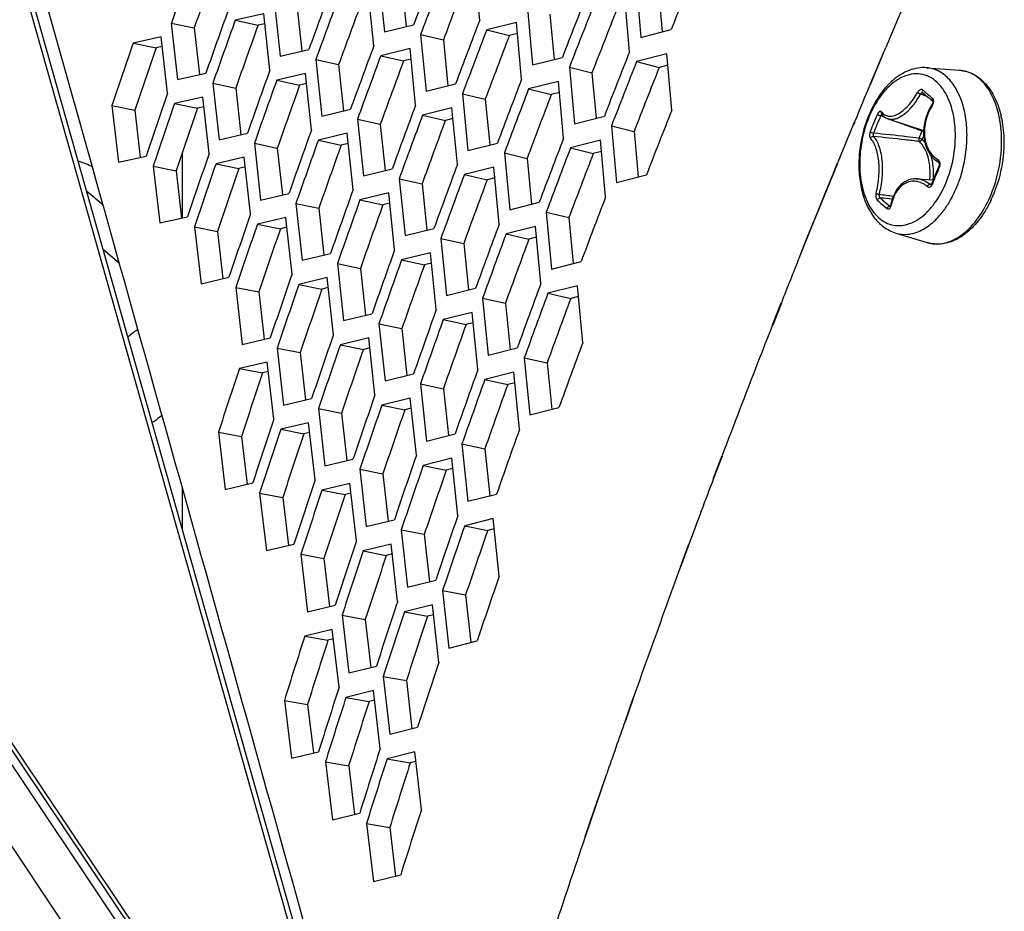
# Model space of a CAD drawing. Header units: millimetres. Extents: x 0 to 420, y 0 to 297.
# Tile 408 of 502: x 315.2 to 319.1, y 217.59 to 221.12. Entities that reach past the tile are written whole.
import ezdxf

# ---------------------------------------------------------------- set-up
doc = ezdxf.new("R2010")
doc.units = ezdxf.units.MM
doc.header["$LTSCALE"] = 23.1
doc.layers.get('0').update_dxf_attribs({"linetype": 'CONTINUOUS'})

msp = doc.modelspace()

# ---------------------------------------------------------------- linework, layer by layer
at = {"color": 7, "linetype": 'CONTINUOUS'}
for p, q in [((316.7187, 215.9412), (314.2016, 224.8302)), ((311.3573, 223.933), (316.7187, 215.9412)), ((311.3782, 223.8265), (316.7802, 215.7576)), ((316.7131, 221.2711), (316.7312, 221.0899)), ((317.7312, 221.2462), (317.7464, 221.0686)), ((316.2988, 221.1753), (316.3183, 220.9922)), ((317.3013, 221.1391), (317.3178, 220.9596)), ((315.8011, 221.1036), (315.8919, 221.0845)), ((316.0539, 221.1146), (316.1446, 221.0948)), ((316.1717, 221.1009), (316.1446, 221.0948)), ((315.8919, 221.0845), (315.9128, 220.8994)), ((316.7889, 221.0581), (316.879, 221.0366)), ((317.0506, 221.0761), (317.1404, 221.054)), ((317.1725, 221.0619), (317.1404, 221.054)), ((315.6497, 221.0245), (315.7408, 221.0059)), ((315.7655, 221.0112), (315.7408, 221.0059)), ((316.879, 221.0366), (316.8968, 220.8553)), ((318.5708, 220.8599), (318.6316, 221.0071)), ((318.6055, 220.9452), (318.6316, 221.0071)), ((316.631, 220.9744), (316.7212, 220.9534)), ((316.3736, 220.9593), (316.464, 220.939)), ((316.464, 220.939), (316.4833, 220.7558)), ((316.7509, 220.9605), (316.7212, 220.9534)), ((317.3783, 220.9291), (317.4679, 220.9064)), ((317.6447, 220.9511), (317.734, 220.9278)), ((317.7687, 220.9367), (317.734, 220.9278)), ((318.5697, 220.8601), (318.6055, 220.9452)), ((317.4679, 220.9064), (317.4842, 220.7268)), ((318.7938, 220.9266), (318.924, 220.9168)), ((315.9656, 220.8655), (316.0564, 220.8463)), ((316.2188, 220.8775), (316.3094, 220.8577)), ((316.3368, 220.8639), (316.3094, 220.8577)), ((316.0564, 220.8463), (316.0771, 220.6611)), ((316.9548, 220.8236), (317.0448, 220.8022)), ((317.2169, 220.8427), (317.3066, 220.8206)), ((317.3389, 220.8286), (317.3066, 220.8206)), ((317.3389, 220.8286), (317.3066, 220.8206)), ((318.7965, 220.8127), (318.7695, 220.8222)), ((318.7793, 220.8275), (318.7778, 220.8277)), ((318.779, 220.8278), (318.7845, 220.823)), ((318.7845, 220.823), (318.7911, 220.8173)), ((318.7911, 220.8173), (318.7978, 220.8116)), ((315.5649, 220.7766), (315.6561, 220.7586)), ((315.814, 220.7855), (315.905, 220.7669)), ((317.0448, 220.8022), (317.0625, 220.6207)), ((318.7978, 220.8116), (318.8046, 220.8059)), ((318.8046, 220.8059), (318.8116, 220.8001)), ((318.816, 220.7824), (318.809, 220.771)), ((318.8116, 220.8001), (318.8176, 220.7951)), ((318.8167, 220.7838), (318.816, 220.7824)), ((318.8173, 220.7853), (318.8167, 220.7838)), ((318.8178, 220.7868), (318.8173, 220.7853)), ((318.8176, 220.7951), (318.8177, 220.795)), ((318.8177, 220.795), (318.8179, 220.7946)), ((318.8182, 220.7882), (318.8178, 220.7868)), ((318.8179, 220.7946), (318.8181, 220.794)), ((318.8181, 220.794), (318.8183, 220.7932)), ((318.8184, 220.7896), (318.8182, 220.7882)), ((318.8183, 220.7932), (318.8184, 220.7922)), ((318.8184, 220.7922), (318.8185, 220.791)), ((318.8185, 220.791), (318.8184, 220.7896)), ((315.6561, 220.7586), (315.6783, 220.5715)), ((315.93, 220.7724), (315.905, 220.7669)), ((316.7966, 220.7391), (316.8868, 220.7181)), ((318.6323, 220.7281), (318.6117, 220.7357)), ((318.6149, 220.7434), (318.6193, 220.7381)), ((318.6193, 220.7381), (318.6251, 220.7328)), ((318.7966, 220.7453), (318.7918, 220.732)), ((318.8024, 220.7583), (318.7966, 220.7453)), ((318.809, 220.771), (318.8024, 220.7583)), ((316.5388, 220.723), (316.6292, 220.7027)), ((316.6292, 220.7027), (316.6483, 220.5193)), ((316.9167, 220.7253), (316.8868, 220.7181)), ((317.5449, 220.6964), (317.6345, 220.6738)), ((318.5045, 220.7036), (318.5091, 220.7146)), ((318.5061, 220.7033), (318.5106, 220.7143)), ((318.6251, 220.7328), (318.6316, 220.7284)), ((318.6316, 220.7284), (318.6386, 220.7252)), ((318.6386, 220.7252), (318.6402, 220.7247)), ((318.6402, 220.7247), (318.782, 220.6782)), ((318.7849, 220.7048), (318.7829, 220.6912)), ((318.7879, 220.7185), (318.7849, 220.7048)), ((318.7918, 220.732), (318.7879, 220.7185)), ((317.6345, 220.6738), (317.6506, 220.494)), ((318.764, 220.6477), (318.776, 220.6766)), ((318.7779, 220.6796), (318.776, 220.6766)), ((318.776, 220.6421), (318.7823, 220.6574)), ((318.7829, 220.6912), (318.7819, 220.6776)), ((318.7819, 220.6776), (318.7819, 220.6641)), ((318.7819, 220.6641), (318.7828, 220.651)), ((316.1301, 220.6273), (316.2209, 220.6081)), ((316.3837, 220.6403), (316.4743, 220.6205)), ((316.5018, 220.627), (316.4743, 220.6205)), ((318.7828, 220.651), (318.7847, 220.6381)), ((318.7847, 220.6381), (318.7876, 220.6257)), ((318.7876, 220.6257), (318.7915, 220.6137)), ((315.8449, 220.332), (315.8449, 220.5919)), ((316.2209, 220.6081), (316.2415, 220.4228)), ((317.1207, 220.5892), (317.2107, 220.5677)), ((317.3831, 220.6093), (317.4729, 220.5872)), ((317.5054, 220.5953), (317.4729, 220.5872)), ((318.7915, 220.6137), (318.7962, 220.6024)), ((318.7962, 220.6024), (318.8019, 220.5918)), ((318.8019, 220.5918), (318.8084, 220.5819)), ((318.8084, 220.5819), (318.8157, 220.5729)), ((315.9782, 220.5466), (316.0692, 220.5279)), ((317.2107, 220.5677), (317.2282, 220.386)), ((318.3357, 220.2907), (318.4424, 220.5492)), ((318.419, 220.4957), (318.441, 220.5494)), ((318.8157, 220.5729), (318.8238, 220.5647)), ((318.8238, 220.5647), (318.8326, 220.5576)), ((318.8326, 220.5576), (318.8406, 220.5522)), ((318.8406, 220.5522), (318.8407, 220.5522)), ((318.8407, 220.5522), (318.8412, 220.5518)), ((318.8412, 220.5518), (318.8417, 220.5512)), ((318.8417, 220.5512), (318.8422, 220.5504)), ((318.8422, 220.5504), (318.8428, 220.5494)), ((318.8428, 220.5494), (318.8432, 220.5481)), ((318.8433, 220.5401), (318.8429, 220.5385)), ((318.8432, 220.5481), (318.8435, 220.5467)), ((318.8436, 220.5418), (318.8433, 220.5401)), ((318.8435, 220.5467), (318.8437, 220.5451)), ((318.8438, 220.5435), (318.8436, 220.5418)), ((318.8437, 220.5451), (318.8438, 220.5435)), ((315.7288, 220.5366), (315.82, 220.5186)), ((315.82, 220.5186), (315.842, 220.3313)), ((316.0944, 220.5336), (316.0692, 220.5279)), ((316.9621, 220.5038), (317.0523, 220.4829)), ((318.8278, 220.5031), (318.8198, 220.4833)), ((318.8324, 220.514), (318.8278, 220.5031)), ((318.8377, 220.5266), (318.8324, 220.514)), ((318.8424, 220.5373), (318.8377, 220.5266)), ((318.8429, 220.5385), (318.8424, 220.5373)), ((316.7039, 220.4867), (316.7944, 220.4664)), ((316.7944, 220.4664), (316.8133, 220.2828)), ((317.0824, 220.4902), (317.0523, 220.4829)), ((318.3956, 220.4386), (318.419, 220.4957)), ((318.6913, 220.4623), (318.6842, 220.4549)), ((318.6989, 220.4689), (318.6913, 220.4623)), ((318.7068, 220.4744), (318.6989, 220.4689)), ((318.7151, 220.479), (318.7068, 220.4744)), ((318.7237, 220.4825), (318.7151, 220.479)), ((318.7326, 220.485), (318.7237, 220.4825)), ((318.7416, 220.4865), (318.7326, 220.485)), ((318.7507, 220.4869), (318.7416, 220.4865)), ((318.7539, 220.4868), (318.7507, 220.4869)), ((318.7539, 220.4868), (318.8198, 220.4833)), ((318.812, 220.4652), (318.806, 220.4652)), ((318.8102, 220.4639), (318.81, 220.4639)), ((318.8105, 220.464), (318.8102, 220.4639)), ((318.8109, 220.4642), (318.8105, 220.464)), ((318.8116, 220.4647), (318.8109, 220.4642)), ((318.8122, 220.4654), (318.8116, 220.4647)), ((318.8129, 220.4663), (318.8122, 220.4654)), ((318.8136, 220.4674), (318.8129, 220.4663)), ((318.8141, 220.4687), (318.8136, 220.4674)), ((318.8198, 220.4833), (318.8141, 220.4687)), ((315.5308, 220.3819), (315.4666, 220.4367)), ((318.353, 220.3335), (318.3956, 220.4386)), ((318.666, 220.4272), (318.6611, 220.4164)), ((318.6715, 220.4373), (318.666, 220.4272)), ((318.6776, 220.4465), (318.6715, 220.4373)), ((318.6842, 220.4549), (318.6776, 220.4465)), ((316.2946, 220.3892), (316.3855, 220.37)), ((316.5486, 220.4032), (316.6392, 220.3834)), ((316.6669, 220.39), (316.6392, 220.3834)), ((318.6571, 220.4057), (318.6098, 220.4111)), ((318.6533, 220.3929), (318.6506, 220.3811)), ((318.6569, 220.405), (318.6533, 220.3929)), ((318.6611, 220.4164), (318.6569, 220.405)), ((316.3855, 220.37), (316.4058, 220.1845)), ((317.2865, 220.3547), (317.3765, 220.3332)), ((318.6497, 220.3786), (318.6482, 220.3786)), ((318.6482, 220.3786), (318.6493, 220.3779)), ((318.6492, 220.3777), (318.6489, 220.3774)), ((318.6495, 220.3782), (318.6492, 220.3777)), ((318.6499, 220.379), (318.6495, 220.3782)), ((318.6503, 220.3799), (318.6499, 220.379)), ((318.6506, 220.3811), (318.6503, 220.3799)), ((316.1424, 220.3076), (316.2335, 220.2889)), ((317.3765, 220.3332), (317.3939, 220.1514)), ((318.3237, 220.2608), (318.353, 220.3335)), ((315.8926, 220.2966), (315.9839, 220.2786)), ((315.9839, 220.2786), (316.0057, 220.0912)), ((316.2588, 220.2947), (316.2335, 220.2889)), ((317.1277, 220.2685), (317.2179, 220.2476)), ((318.2907, 220.1764), (318.3357, 220.2907)), ((318.6712, 220.2719), (318.7962, 220.234)), ((316.8691, 220.2504), (316.9596, 220.2301)), ((316.9596, 220.2301), (316.9783, 220.0464)), ((317.2481, 220.2551), (317.2179, 220.2476)), ((318.2899, 220.1766), (318.3237, 220.2608)), ((315.5956, 220.1511), (315.5321, 220.2053)), ((316.4591, 220.151), (316.55, 220.1318)), ((316.7135, 220.1661), (316.8041, 220.1463)), ((316.832, 220.153), (316.8041, 220.1463)), ((316.55, 220.1318), (316.5701, 219.9462)), ((316.0565, 220.0566), (316.1478, 220.0386)), ((316.1478, 220.0386), (316.1694, 219.851)), ((316.3067, 220.0686), (316.3977, 220.0499)), ((316.4232, 220.0559), (316.3977, 220.0499)), ((317.2932, 220.0333), (317.3834, 220.0123)), ((317.0343, 220.0141), (317.1247, 219.9938)), ((317.1247, 219.9938), (317.1433, 219.8099)), ((317.4139, 220.02), (317.3834, 220.0123)), ((318.1836, 219.9087), (318.218, 219.9961)), ((318.1852, 219.9084), (318.2196, 219.9958)), ((316.8784, 219.929), (316.969, 219.9092)), ((316.997, 219.916), (316.969, 219.9092)), ((316.6237, 219.9128), (316.7145, 219.8937)), ((316.7145, 219.8937), (316.7345, 219.7079)), ((316.2204, 219.8166), (316.3116, 219.7986)), ((316.3116, 219.7986), (316.3331, 219.6109)), ((316.4709, 219.8296), (316.5619, 219.811)), ((316.5876, 219.8171), (316.5619, 219.811)), ((317.1995, 219.7778), (317.2899, 219.7575)), ((316.0708, 219.7353), (316.1622, 219.7178)), ((316.1855, 219.7231), (316.1622, 219.7178)), ((317.2899, 219.7575), (317.3083, 219.5734)), ((317.0432, 219.6918), (317.1339, 219.672)), ((316.7882, 219.6747), (316.879, 219.6555)), ((316.879, 219.6555), (316.8988, 219.4696)), ((317.1621, 219.6791), (317.1339, 219.672)), ((316.3843, 219.5766), (316.4755, 219.5586)), ((316.6351, 219.5906), (316.7262, 219.572)), ((316.752, 219.5782), (316.7262, 219.572)), ((316.4755, 219.5586), (316.4968, 219.3707)), ((316.2344, 219.4945), (316.3258, 219.477)), ((315.9877, 219.4836), (316.0794, 219.4667)), ((316.0794, 219.4667), (316.1021, 219.2769)), ((316.3493, 219.4825), (316.3258, 219.477)), ((316.9527, 219.4365), (317.0435, 219.4174)), ((317.0435, 219.4174), (317.0632, 219.2313)), ((317.9495, 219.3008), (317.9834, 219.3903)), ((317.951, 219.3005), (317.9846, 219.3901)), ((316.5482, 219.3366), (316.6394, 219.3186)), ((316.7994, 219.3517), (316.8904, 219.333)), ((316.9164, 219.3394), (316.8904, 219.333)), ((316.6394, 219.3186), (316.6605, 219.1306)), ((315.8449, 219.1005), (315.8449, 219.263)), ((316.398, 219.2536), (316.4894, 219.2361)), ((316.151, 219.2417), (316.2426, 219.2248)), ((316.2426, 219.2248), (316.2652, 219.0349)), ((316.5131, 219.2418), (316.4894, 219.2361)), ((316.712, 219.0966), (316.8033, 219.0786)), ((316.9636, 219.1127), (317.0546, 219.094)), ((317.0808, 219.1006), (317.0546, 219.094)), ((316.8033, 219.0786), (316.8242, 218.8904)), ((317.819, 218.9503), (317.8521, 219.0399)), ((317.8198, 218.9502), (317.8534, 219.0397)), ((316.3143, 218.9998), (316.4059, 218.983)), ((316.4059, 218.983), (316.4283, 218.7929)), ((316.5616, 219.0128), (316.653, 218.9953)), ((316.6769, 219.0011), (316.653, 218.9953)), ((316.8759, 218.8566), (316.9672, 218.8385)), ((316.9672, 218.8385), (316.9879, 218.6503)), ((316.4775, 218.758), (316.5692, 218.7411)), ((316.7252, 218.772), (316.8166, 218.7545)), ((316.8406, 218.7604), (316.8166, 218.7545)), ((316.5692, 218.7411), (316.5913, 218.5509)), ((316.33, 218.6754), (316.4218, 218.659)), ((316.4434, 218.6642), (316.4218, 218.659)), ((314.6613, 218.6027), (316.4825, 215.8726)), ((316.6408, 218.5161), (316.7324, 218.4993)), ((316.7324, 218.4993), (316.7544, 218.3089)), ((316.493, 218.4327), (316.5848, 218.4163)), ((316.2491, 218.4208), (316.3411, 218.4051)), ((316.3411, 218.4051), (316.3646, 218.2129)), ((316.6066, 218.4216), (316.5848, 218.4163)), ((317.5988, 218.3378), (317.6312, 218.4296)), ((317.6002, 218.3377), (317.6328, 218.4294)), ((316.4118, 218.1771), (316.5038, 218.1614)), ((316.5038, 218.1614), (316.5271, 217.969)), ((316.656, 218.19), (316.7478, 218.1736)), ((316.7697, 218.1791), (316.7478, 218.1736)), ((317.4428, 217.882), (317.5262, 218.1298)), ((317.5054, 218.0695), (317.5262, 218.1298)), ((317.4767, 217.9858), (317.5054, 218.0695)), ((317.4413, 217.8821), (317.4767, 217.9858)), ((316.5745, 217.9334), (316.6665, 217.9177)), ((316.6665, 217.9177), (316.6896, 217.7252))]:
    msp.add_line(p, q, dxfattribs=at)
at = {"color": 3, "linetype": 'CONTINUOUS'}
for p, q in [((316.7684, 215.8392), (314.2526, 224.7237)), ((311.407, 223.831), (316.7684, 215.8392)), ((317.0229, 221.115), (317.0021, 221.3382)), ((316.6231, 221.2926), (316.6452, 221.0693)), ((317.6421, 221.27), (317.661, 221.0467)), ((316.6034, 221.0136), (316.5811, 221.2369)), ((317.6169, 220.9897), (317.5977, 221.2131)), ((316.2084, 221.1956), (316.232, 220.9722)), ((316.1675, 221.1405), (316.0539, 221.1146)), ((316.1913, 220.917), (316.1675, 221.1405)), ((317.2117, 221.1617), (317.2322, 220.9381)), ((315.8011, 221.1036), (315.8262, 220.8801)), ((316.6452, 221.0693), (316.7613, 221.0972)), ((317.1685, 221.1053), (317.0506, 221.0761)), ((317.1892, 220.8816), (317.1685, 221.1053)), ((315.7613, 221.049), (315.6497, 221.0245)), ((315.7866, 220.8254), (315.7613, 221.049)), ((316.7889, 221.0581), (316.8109, 220.8344)), ((317.661, 221.0467), (317.7815, 221.0777)), ((316.232, 220.9722), (316.346, 220.9987)), ((316.7468, 221.0022), (316.631, 220.9744)), ((316.769, 220.7783), (316.7468, 221.0022)), ((317.7649, 220.982), (317.6447, 220.9511)), ((317.7838, 220.7581), (317.7649, 220.982)), ((316.3736, 220.9593), (316.397, 220.7354)), ((317.2322, 220.9381), (317.3506, 220.9678)), ((317.3783, 220.9291), (317.3986, 220.705)), ((315.8262, 220.8801), (315.9382, 220.9052)), ((316.3326, 220.9039), (316.2188, 220.8775)), ((316.3562, 220.6799), (316.3326, 220.9039)), ((315.9656, 220.8655), (315.9905, 220.6414)), ((316.8109, 220.8344), (316.9272, 220.8627)), ((317.335, 220.8723), (317.2169, 220.8427)), ((317.3554, 220.6482), (317.335, 220.8723)), ((316.9548, 220.8236), (316.9765, 220.5994)), ((315.5649, 220.7766), (315.5913, 220.5524)), ((315.9257, 220.8106), (315.814, 220.7855)), ((315.9508, 220.5864), (315.9257, 220.8106)), ((316.397, 220.7354), (316.5112, 220.7624)), ((316.9126, 220.7674), (316.7966, 220.7391)), ((316.9345, 220.543), (316.9126, 220.7674)), ((317.3986, 220.705), (317.5171, 220.7352)), ((316.5388, 220.723), (316.562, 220.4986)), ((317.5449, 220.6964), (317.5649, 220.4719)), ((315.9905, 220.6414), (316.1027, 220.667)), ((316.4976, 220.6673), (316.3837, 220.6403)), ((316.5211, 220.4427), (316.4976, 220.6673)), ((316.1301, 220.6273), (316.1548, 220.4027)), ((316.9765, 220.5994), (317.093, 220.6282)), ((317.5014, 220.6394), (317.3831, 220.6093)), ((317.5217, 220.4147), (317.5014, 220.6394)), ((317.1207, 220.5892), (317.1422, 220.3644)), ((315.5156, 220.4363), (315.4855, 220.5429)), ((315.5156, 220.4359), (315.4857, 220.5422)), ((315.5913, 220.5524), (315.7014, 220.5766)), ((316.0901, 220.5721), (315.9782, 220.5466)), ((316.1151, 220.3474), (316.0901, 220.5721)), ((315.7288, 220.5366), (315.755, 220.3119)), ((316.562, 220.4986), (316.6764, 220.5261)), ((317.0783, 220.5326), (316.9621, 220.5038)), ((317.1001, 220.3077), (317.0783, 220.5326)), ((317.5649, 220.4719), (317.6837, 220.5026)), ((316.7039, 220.4867), (316.727, 220.2618)), ((316.1548, 220.4027), (316.2672, 220.4289)), ((316.6627, 220.4307), (316.5486, 220.4032)), ((316.686, 220.2056), (316.6627, 220.4307)), ((316.2946, 220.3892), (316.3192, 220.1641)), ((317.1422, 220.3644), (317.2589, 220.3938)), ((317.2865, 220.3547), (317.3079, 220.1294)), ((315.755, 220.3119), (315.8653, 220.3366)), ((316.2545, 220.3336), (316.1424, 220.3076)), ((316.2588, 220.2947), (316.2545, 220.3336)), ((315.8926, 220.2966), (315.9187, 220.0714)), ((316.2793, 220.1084), (316.2588, 220.2947)), ((316.727, 220.2618), (316.8416, 220.2898)), ((317.2441, 220.2979), (317.1277, 220.2685)), ((317.2656, 220.0725), (317.2441, 220.2979)), ((316.8691, 220.2504), (316.892, 220.0249)), ((316.3192, 220.1641), (316.4317, 220.1907)), ((316.8278, 220.1941), (316.7135, 220.1661)), ((316.8509, 219.9685), (316.8278, 220.1941)), ((316.4591, 220.151), (316.4835, 219.9254)), ((317.3079, 220.1294), (317.4247, 220.1593)), ((315.9187, 220.0714), (316.0292, 220.0966)), ((316.4189, 220.0952), (316.3067, 220.0686)), ((316.4435, 219.8694), (316.4189, 220.0952)), ((316.0565, 220.0566), (316.0824, 219.8308)), ((316.892, 220.0249), (317.0068, 220.0535)), ((317.4098, 220.0631), (317.2932, 220.0333)), ((317.4312, 219.8372), (317.4098, 220.0631)), ((317.0343, 220.0141), (317.057, 219.7881)), ((316.9928, 219.9574), (316.8784, 219.929)), ((317.0158, 219.7314), (316.9928, 219.9574)), ((316.4835, 219.9254), (316.5962, 219.9525)), ((316.6237, 219.9128), (316.6478, 219.6867)), ((316.0824, 219.8308), (316.1931, 219.8566)), ((316.5833, 219.8567), (316.4709, 219.8296)), ((316.6078, 219.6305), (316.5833, 219.8567)), ((316.2204, 219.8166), (316.2461, 219.5903)), ((317.057, 219.7881), (317.1719, 219.8172)), ((316.1812, 219.761), (316.0708, 219.7353)), ((316.2071, 219.5346), (316.1812, 219.761)), ((317.1995, 219.7778), (317.222, 219.5513)), ((317.1579, 219.7208), (317.0432, 219.6918)), ((317.1806, 219.4942), (317.1579, 219.7208)), ((316.6478, 219.6867), (316.7608, 219.7144)), ((316.7882, 219.6747), (316.8122, 219.448)), ((316.2461, 219.5903), (316.357, 219.6166)), ((316.7477, 219.6182), (316.6351, 219.5906)), ((316.772, 219.3915), (316.7477, 219.6182)), ((316.3843, 219.5766), (316.4098, 219.3498)), ((317.222, 219.5513), (317.3371, 219.5809)), ((316.345, 219.5207), (316.2344, 219.4945)), ((316.3707, 219.2938), (316.345, 219.5207)), ((315.9877, 219.4836), (316.0148, 219.2567)), ((316.8122, 219.448), (316.9253, 219.4762)), ((316.9527, 219.4365), (316.9765, 219.2094)), ((316.4098, 219.3498), (316.5208, 219.3766)), ((316.9122, 219.3798), (316.7994, 219.3517)), ((316.9362, 219.1525), (316.9122, 219.3798)), ((316.5482, 219.3366), (316.5735, 219.1093)), ((316.0148, 219.2567), (316.1238, 219.282)), ((316.5088, 219.2804), (316.398, 219.2536)), ((316.5343, 219.0529), (316.5088, 219.2804)), ((316.151, 219.2417), (316.1779, 219.0143)), ((316.9765, 219.2094), (317.0898, 219.2381)), ((316.5735, 219.1093), (316.6847, 219.1366)), ((317.0766, 219.1413), (316.9636, 219.1127)), ((317.1005, 218.9135), (317.0766, 219.1413)), ((316.712, 219.0966), (316.7372, 218.8687)), ((316.1779, 219.0143), (316.287, 219.0401)), ((316.6725, 219.04), (316.5616, 219.0128)), ((316.6979, 218.8121), (316.6725, 219.04)), ((316.3143, 218.9998), (316.341, 218.7719)), ((316.7372, 218.8687), (316.8486, 218.8966)), ((316.8759, 218.8566), (316.9009, 218.6282)), ((316.341, 218.7719), (316.4503, 218.7983)), ((316.8363, 218.7997), (316.7252, 218.772)), ((316.8615, 218.5713), (316.8363, 218.7997)), ((316.4775, 218.758), (316.5041, 218.5295)), ((316.439, 218.7017), (316.33, 218.6754)), ((316.4658, 218.4731), (316.439, 218.7017)), ((316.9009, 218.6282), (317.0125, 218.6566)), ((316.5041, 218.5295), (316.6136, 218.5564)), ((316.6408, 218.5161), (316.6672, 218.2871)), ((316.6022, 218.4595), (316.493, 218.4327)), ((316.6288, 218.2304), (316.6022, 218.4595)), ((316.2491, 218.4208), (316.277, 218.1918)), ((316.6672, 218.2871), (316.7768, 218.3146)), ((316.277, 218.1918), (316.3847, 218.2177)), ((316.7654, 218.2173), (316.656, 218.19)), ((316.7918, 217.9878), (316.7654, 218.2173)), ((316.4118, 218.1771), (316.4395, 217.9476)), ((316.4395, 217.9476), (316.5473, 217.974)), ((316.5745, 217.9334), (316.6021, 217.7033)), ((316.6021, 217.7033), (316.71, 217.7303))]:
    msp.add_line(p, q, dxfattribs=at)
for centre, radius, start, end in [((-499.6649, -8.6905), 846.7693, 15.706838, 16.0018432), ((356.5112, 206.8053), 43.148, 160.29799, 160.64756), ((358.4259, 205.4313), 44.5125, 159.04782, 159.39382), ((360.3887, 203.9951), 45.9041, 157.81, 158.15264), ((358.4819, 205.3816), 44.5427, 159.04782, 159.39382), ((357.6087, 205.9959), 43.9055, 159.67132, 160.01907), ((357.6645, 205.9462), 43.9355, 159.67132, 160.01907), ((359.577, 204.5653), 45.3002, 158.42741, 158.77171), ((359.6331, 204.5155), 45.3307, 158.42741, 158.77171), ((356.7887, 206.5575), 43.297, 160.29799, 160.64756), ((356.8443, 206.5079), 43.3267, 160.29799, 160.64756), ((358.7616, 205.133), 44.6939, 159.04782, 159.39382), ((358.8176, 205.0833), 44.7242, 159.04782, 159.39382), ((356.0217, 207.0665), 42.7167, 160.92795, 161.27938), ((357.9431, 205.698), 44.0856, 159.67132, 160.01907), ((357.9989, 205.6484), 44.1156, 159.67132, 160.01907), ((359.9139, 204.2665), 45.4831, 158.42741, 158.77171), ((359.9701, 204.2167), 45.5135, 158.42741, 158.77171), ((357.1219, 206.2601), 43.4756, 160.29799, 160.64756), ((357.1774, 206.2106), 43.5054, 160.29799, 160.64756), ((359.0973, 204.8347), 44.8754, 159.04782, 159.39382), ((356.2982, 206.8191), 42.8645, 160.92795, 161.27938), ((359.1533, 204.785), 44.9056, 159.04782, 159.39382), ((356.3534, 206.7696), 42.894, 160.92795, 161.27938), ((358.2776, 205.4002), 44.2657, 159.67132, 160.01907), ((358.3333, 205.3505), 44.2957, 159.67132, 160.01907), ((360.2509, 203.9677), 45.6659, 158.42741, 158.77171), ((357.455, 205.9628), 43.6543, 160.29799, 160.64756), ((357.5105, 205.9132), 43.6841, 160.29799, 160.64756), ((359.4331, 204.5364), 45.0568, 159.04782, 159.39382), ((356.6299, 206.5222), 43.0417, 160.92795, 161.27938), ((359.489, 204.4866), 45.0871, 159.04782, 159.39382), ((356.6852, 206.4727), 43.0713, 160.92795, 161.27938), ((358.612, 205.1023), 44.4457, 159.67132, 160.01907), ((358.6677, 205.0527), 44.4758, 159.67132, 160.01907), ((-1819.6493, -379.1667), 2217.7585, 15.5625457, 15.6859524), ((357.7881, 205.6654), 43.833, 160.29799, 160.64756), ((357.8436, 205.6158), 43.8628, 160.29799, 160.64756), ((359.7688, 204.238), 45.2383, 159.04782, 159.39382), ((356.9617, 206.2253), 43.219, 160.92795, 161.27938), ((357.017, 206.1758), 43.2485, 160.92795, 161.27938), ((358.9464, 204.8045), 44.6258, 159.67132, 160.01907), ((359.0021, 204.7549), 44.6558, 159.67132, 160.01907), ((358.1212, 205.368), 44.0117, 160.29799, 160.64756), ((358.1767, 205.3185), 44.0415, 160.29799, 160.64756), ((357.2934, 205.9284), 43.3962, 160.92795, 161.27938), ((359.2808, 204.5067), 44.8059, 159.67132, 160.01907), ((357.3487, 205.8789), 43.4258, 160.92795, 161.27938), ((359.3366, 204.457), 44.8359, 159.67132, 160.01907), ((358.4543, 205.0707), 44.1904, 160.29799, 160.64756), ((358.5098, 205.0211), 44.2201, 160.29799, 160.64756), ((357.6252, 205.6315), 43.5735, 160.92795, 161.27938), ((359.6152, 204.2088), 44.986, 159.67132, 160.01907), ((357.6805, 205.582), 43.6031, 160.92795, 161.27938), ((356.8491, 206.1396), 42.985, 161.56129, 161.91463), ((358.7874, 204.7733), 44.369, 160.29799, 160.64756), ((358.8429, 204.7237), 44.3988, 160.29799, 160.64756), ((357.957, 205.3346), 43.7508, 160.92795, 161.27938), ((358.0123, 205.2851), 43.7803, 160.92795, 161.27938), ((357.1244, 205.8925), 43.1316, 161.56129, 161.91463), ((357.1795, 205.8431), 43.1609, 161.56129, 161.91463), ((359.1205, 204.4759), 44.5477, 160.29799, 160.64756), ((358.2887, 205.0377), 43.928, 160.92795, 161.27938), ((358.344, 204.9882), 43.9576, 160.92795, 161.27938), ((357.4548, 205.5961), 43.3074, 161.56129, 161.91463), ((357.5099, 205.5467), 43.3367, 161.56129, 161.91463), ((358.6205, 204.7408), 44.1053, 160.92795, 161.27938), ((358.6758, 204.6913), 44.1348, 160.92795, 161.27938), ((357.7852, 205.2996), 43.4832, 161.56129, 161.91463), ((357.8403, 205.2502), 43.5125, 161.56129, 161.91463), ((358.9523, 204.4439), 44.2826, 160.92795, 161.27938), ((358.1156, 205.0032), 43.659, 161.56129, 161.91463), ((358.1707, 204.9538), 43.6883, 161.56129, 161.91463), ((357.332, 205.5095), 43.064, 162.19809, 162.55341), ((358.446, 204.7067), 43.8349, 161.56129, 161.91463), ((357.6062, 205.2629), 43.2093, 162.19809, 162.55341), ((357.661, 205.2136), 43.2383, 162.19809, 162.55341), ((357.9352, 204.9669), 43.3836, 162.19809, 162.55341), ((357.99, 204.9176), 43.4127, 162.19809, 162.55341), ((358.2642, 204.6709), 43.558, 162.19809, 162.55341)]:
    msp.add_arc(centre, radius, start, end, dxfattribs=at)
at = {"color": 7, "linetype": 'CONTINUOUS'}
for centre, radius, start, end in [((356.4971, 206.823), 43.0369, 160.29799, 160.64756), ((358.4663, 205.3999), 44.4299, 159.04782, 159.39382), ((362.2203, 202.5846), 47.3219, 156.82574, 157.08892), ((357.6496, 205.9642), 43.8235, 159.67132, 160.01907), ((359.6167, 204.534), 45.217, 158.42741, 158.77171), ((356.8303, 206.5256), 43.2156, 160.29799, 160.64756), ((358.802, 205.1015), 44.6113, 159.04782, 159.39382), ((356.0085, 207.0839), 42.6065, 160.92795, 161.27938), ((357.9841, 205.6663), 44.0036, 159.67132, 160.01907), ((359.9537, 204.2352), 45.3998, 158.42741, 158.77171), ((357.1634, 206.2282), 43.3943, 160.29799, 160.64756), ((362.015, 202.671), 47.0992, 157.28254, 157.47436), ((359.1377, 204.8032), 44.7928, 159.04782, 159.39382), ((319.9074, 222.1334), 1.7177, 228.9145, 230.6065), ((356.3403, 206.787), 42.7837, 160.92795, 161.27938), ((319.8184, 220.1995), 1.3349, 156.0025, 157.6016), ((319.8211, 220.1973), 1.3239, 156.0017, 157.601), ((318.6978, 220.6459), 0.401, 11.9107, 13.017), ((358.3185, 205.3685), 44.1837, 159.67132, 160.01907), ((361.9091, 202.7149), 46.9845, 157.48882, 157.69218), ((319.8011, 220.2066), 1.3162, 157.6007, 159.2149), ((319.804, 220.2043), 1.3054, 157.6014, 159.2158), ((322.7476, 231.9861), 11.9866, 250.03817, 250.41711), ((318.6638, 220.6462), 0.4265, 9.9583, 10.7155), ((318.6499, 220.6438), 0.4406, 8.0102, 9.9521), ((318.6287, 220.6408), 0.462, 5.7585, 8.0077), ((318.6913, 220.6445), 0.4077, 11.659, 11.913), ((317.269, 207.9071), 12.828, 83.53305, 84.11832), ((323.2947, 233.521), 13.6161, 250.4131, 250.61785), ((357.4965, 205.9309), 43.573, 160.29799, 160.64756), ((317.3009, 207.8988), 12.8199, 83.69527, 84.26328), ((317.0421, 205.5331), 15.1996, 83.49095, 83.70484), ((317.0009, 205.5152), 15.2348, 83.35435, 83.54433), ((359.4734, 204.5049), 44.9742, 159.04782, 159.39382), ((315.2539, 220.0489), 0.5388, 64.0213, 70.5777), ((356.672, 206.4901), 42.961, 160.92795, 161.27938), ((320.2692, 219.9069), 1.5562, 157.6015, 158.9658), ((320.2957, 219.8959), 1.5849, 156.2527, 157.6005), ((358.6529, 205.0707), 44.3638, 159.67132, 160.01907), ((318.4495, 220.6463), 0.4561, 337.6047, 338.6685), ((318.4445, 220.648), 0.5074, 337.6131, 340.405), ((321.6025, 245.0645), 24.8208, 263.06562, 263.1962), ((318.5923, 220.6124), 0.4938, 333.1101, 337.6486), ((318.6013, 220.6137), 0.4949, 334.5434, 337.6154), ((357.8296, 205.6335), 43.7516, 160.29799, 160.64756), ((319.3103, 221.2041), 1.0725, 228.4151, 231.1249), ((319.3225, 221.2144), 1.0739, 228.4227, 231.1067), ((318.6254, 220.3853), 0.0278, 342.9871, 348.701), ((318.5762, 220.5744), 0.3562, 322.9632, 323.3705), ((318.5708, 220.5784), 0.3629, 323.3721, 324.3157), ((357.0038, 206.1932), 43.1383, 160.92795, 161.27938), ((358.9873, 204.7728), 44.5438, 159.67132, 160.01907), ((318.8336, 220.3571), 0.1287, 253.1041, 256.6848), ((361.5507, 202.8601), 46.5978, 158.18476, 158.42361), ((358.1627, 205.3361), 43.9303, 160.29799, 160.64756), ((357.3356, 205.8963), 43.3155, 160.92795, 161.27938), ((359.3217, 204.475), 44.7239, 159.67132, 160.01907), ((358.4958, 205.0388), 44.109, 160.29799, 160.64756), ((361.3825, 202.9265), 46.4171, 158.53937, 158.74485), ((357.6673, 205.5994), 43.4928, 160.92795, 161.27938), ((361.2072, 202.9945), 46.229, 158.74466, 159.2271), ((356.8368, 206.1566), 42.8757, 161.56129, 161.91463), ((358.8289, 204.7414), 44.2877, 160.29799, 160.64756), ((357.9991, 205.3025), 43.6701, 160.92795, 161.27938), ((357.1672, 205.8602), 43.0515, 161.56129, 161.91463), ((358.3309, 205.0056), 43.8473, 160.92795, 161.27938), ((360.927, 203.1006), 45.9294, 159.34629, 159.69365), ((357.4976, 205.5638), 43.2273, 161.56129, 161.91463), ((358.6626, 204.7087), 44.0246, 160.92795, 161.27938), ((357.828, 205.2673), 43.4032, 161.56129, 161.91463), ((360.5865, 203.2258), 45.5666, 159.81283, 160.5088), ((358.1584, 204.9709), 43.579, 161.56129, 161.91463), ((357.3205, 205.5264), 42.9555, 162.19809, 162.55341), ((357.6495, 205.2304), 43.1299, 162.19809, 162.55341), ((360.2643, 203.3399), 45.2248, 160.6322, 160.91135), ((357.9786, 204.9344), 43.3042, 162.19809, 162.55341), ((359.9067, 203.4623), 44.8468, 161.24429, 161.60699), ((359.7424, 203.517), 44.6737, 161.60707, 161.83048)]:
    msp.add_arc(centre, radius, start, end, dxfattribs=at)
for points, knots in [([(318.7938, 220.9266), (318.7823, 220.9275), (318.7586, 220.9265), (318.7116, 220.9138), (318.6562, 220.8787), (318.602, 220.8156), (318.5751, 220.7643), (318.5637, 220.7366)], [0, 0, 0, 0, 0.109619, 0.221441, 0.456907, 0.716509, 1, 1, 1, 1]), ([(318.8744, 220.4804), (318.8885, 220.5167), (318.9077, 220.5925), (318.91, 220.7046), (318.8891, 220.791), (318.8579, 220.8456), (318.8299, 220.876), (318.7972, 220.896), (318.7609, 220.9045), (318.7232, 220.9007), (318.6858, 220.8855), (318.6501, 220.8596), (318.6046, 220.8108), (318.579, 220.7645), (318.5653, 220.7313)], [0, 0, 0, 0, 0.15249, 0.301847, 0.435, 0.4933, 0.546028, 0.594512, 0.641144, 0.688873, 0.740309, 0.797077, 0.859699, 1, 1, 1, 1]), ([(318.9225, 220.4778), (318.94, 220.5269), (318.9554, 220.6043), (318.9535, 220.7058), (318.9408, 220.7755), (318.9174, 220.8359), (318.8843, 220.8837), (318.8424, 220.9162), (318.8097, 220.9254), (318.7938, 220.9266)], [0, 0, 0, 0, 0.298545, 0.443673, 0.57938, 0.702341, 0.811418, 0.908676, 1, 1, 1, 1]), ([(318.924, 220.9168), (318.9433, 220.9153), (318.9827, 220.9037), (319.0315, 220.8634), (319.068, 220.8056), (319.083, 220.7604), (319.0886, 220.7362)], [0, 0, 0, 0, 0.222582, 0.456494, 0.71394, 1, 1, 1, 1]), ([(319.0829, 220.7255), (319.078, 220.7514), (319.0642, 220.7995), (319.029, 220.8609), (318.9883, 220.897), (318.9521, 220.9126), (318.9334, 220.9161), (318.924, 220.9168)], [0, 0, 0, 0, 0.2973, 0.558914, 0.787693, 0.89464, 1, 1, 1, 1]), ([(318.6145, 220.752), (318.6178, 220.7475), (318.6262, 220.7394), (318.6431, 220.7338), (318.6621, 220.7355), (318.6821, 220.7437), (318.7025, 220.758), (318.7303, 220.7851), (318.7476, 220.8105), (318.7578, 220.8289)], [0, 0, 0, 0, 0.090199, 0.177869, 0.274104, 0.386571, 0.517867, 0.666679, 1, 1, 1, 1]), ([(318.6402, 220.7247), (318.6449, 220.7232), (318.6553, 220.7217), (318.6717, 220.7244), (318.6888, 220.7316), (318.7132, 220.7476), (318.7422, 220.7775), (318.7609, 220.8063), (318.7695, 220.8222)], [0, 0, 0, 0, 0.085316, 0.179193, 0.285571, 0.405942, 0.684999, 1, 1, 1, 1]), ([(318.7785, 220.8387), (318.7772, 220.8398), (318.7735, 220.8413), (318.7675, 220.8397), (318.762, 220.8353), (318.7591, 220.8312), (318.7578, 220.8289)], [0, 0, 0, 0, 0.19755, 0.420783, 0.691707, 1, 1, 1, 1]), ([(318.7578, 220.8289), (318.7595, 220.8277), (318.7633, 220.8254), (318.7673, 220.8232), (318.7695, 220.8222)], [0, 0, 0, 0, 0.467581, 1, 1, 1, 1]), ([(318.7778, 220.8277), (318.7771, 220.8277), (318.7737, 220.8271), (318.7709, 220.8245), (318.7695, 220.8222)], [0, 0, 0, 0, 0.220274, 1, 1, 1, 1]), ([(318.7785, 220.8387), (318.7774, 220.8369), (318.776, 220.833), (318.7776, 220.829), (318.779, 220.8278)], [0, 0, 0, 0, 0.540844, 1, 1, 1, 1]), ([(318.817, 220.7788), (318.8051, 220.7605), (318.7874, 220.7202), (318.7816, 220.6568), (318.7958, 220.6074), (318.818, 220.5774), (318.8319, 220.5663), (318.8392, 220.5619)], [0, 0, 0, 0, 0.272578, 0.538445, 0.780921, 0.892845, 1, 1, 1, 1]), ([(318.817, 220.7788), (318.8165, 220.7793), (318.8158, 220.7799), (318.8152, 220.7811), (318.8154, 220.7814)], [0, 0, 0, 0, 0.684255, 1, 1, 1, 1]), ([(318.8172, 220.8059), (318.8161, 220.8041), (318.8147, 220.8003), (318.8162, 220.7962), (318.8176, 220.7951)], [0, 0, 0, 0, 0.550058, 1, 1, 1, 1]), ([(318.817, 220.7788), (318.8185, 220.7811), (318.8208, 220.7861), (318.8225, 220.7955), (318.8205, 220.8033), (318.8172, 220.8059)], [0, 0, 0, 0, 0.285002, 0.559991, 1, 1, 1, 1]), ([(318.5637, 220.7366), (318.545, 220.6913), (318.5271, 220.6187), (318.5239, 220.5219), (318.5322, 220.4528), (318.5511, 220.39), (318.5806, 220.3362), (318.6205, 220.2946), (318.654, 220.2772), (318.6712, 220.2719)], [0, 0, 0, 0, 0.279647, 0.418327, 0.550976, 0.67509, 0.79001, 0.897265, 1, 1, 1, 1]), ([(318.6145, 220.752), (318.6137, 220.7531), (318.6111, 220.7549), (318.6062, 220.753), (318.6022, 220.7486), (318.5999, 220.7447), (318.5989, 220.7424)], [0, 0, 0, 0, 0.180584, 0.378668, 0.654098, 1, 1, 1, 1]), ([(318.5989, 220.7424), (318.6003, 220.7408), (318.6047, 220.7383), (318.6091, 220.7364), (318.6117, 220.7357)], [0, 0, 0, 0, 0.446339, 1, 1, 1, 1]), ([(318.6162, 220.7419), (318.6152, 220.7416), (318.6133, 220.7395), (318.6122, 220.7372), (318.6117, 220.7357)], [0, 0, 0, 0, 0.390419, 1, 1, 1, 1]), ([(318.6145, 220.752), (318.6138, 220.7506), (318.613, 220.7476), (318.614, 220.7446), (318.6149, 220.7434)], [0, 0, 0, 0, 0.520056, 1, 1, 1, 1]), ([(318.5653, 220.7313), (318.5521, 220.6994), (318.533, 220.6324), (318.5253, 220.5312), (318.537, 220.4503), (318.5579, 220.3944), (318.5779, 220.3597), (318.6023, 220.3321), (318.6304, 220.3125), (318.6616, 220.3016), (318.6945, 220.3002), (318.7278, 220.3081), (318.7605, 220.3248), (318.7918, 220.3496), (318.8103, 220.3702), (318.8192, 220.3816)], [0, 0, 0, 0, 0.154238, 0.308074, 0.450405, 0.514781, 0.573877, 0.627914, 0.677863, 0.72548, 0.773063, 0.822921, 0.876828, 0.935778, 1, 1, 1, 1]), ([(319.0906, 220.7269), (319.0916, 220.7223), (319.0951, 220.7036), (319.0974, 220.6846), (319.0985, 220.6703)], [0, 0, 0, 0, 0.245155, 1, 1, 1, 1]), ([(318.5706, 220.6736), (318.5687, 220.6686), (318.5672, 220.6609), (318.5682, 220.6517), (318.5699, 220.648), (318.5711, 220.6469)], [0, 0, 0, 0, 0.580166, 0.822494, 1, 1, 1, 1]), ([(318.5706, 220.6736), (318.5712, 220.6729), (318.5729, 220.6716), (318.5772, 220.6694), (318.5809, 220.668), (318.5836, 220.6675)], [0, 0, 0, 0, 0.189072, 0.445666, 1, 1, 1, 1]), ([(318.5836, 220.6675), (318.5824, 220.6651), (318.5814, 220.6614), (318.5813, 220.6569), (318.5819, 220.655), (318.5824, 220.6544)], [0, 0, 0, 0, 0.593537, 0.832756, 1, 1, 1, 1]), ([(318.7819, 220.6746), (318.7814, 220.6748), (318.7795, 220.6756), (318.7775, 220.6763), (318.776, 220.6766)], [0, 0, 0, 0, 0.261299, 1, 1, 1, 1]), ([(319.0491, 220.4246), (319.0662, 220.4661), (319.0897, 220.5531), (319.0929, 220.6431), (319.0884, 220.6872)], [0, 0, 0, 0, 0.503699, 1, 1, 1, 1]), ([(319.0985, 220.6703), (319.1016, 220.629), (319.0973, 220.5449), (319.0748, 220.4639), (319.0589, 220.4252)], [0, 0, 0, 0, 0.497758, 1, 1, 1, 1]), ([(318.5711, 220.6469), (318.5719, 220.6492), (318.575, 220.6533), (318.5801, 220.6547), (318.5824, 220.6544)], [0, 0, 0, 0, 0.511254, 1, 1, 1, 1]), ([(318.5933, 220.4299), (318.599, 220.4505), (318.6061, 220.493), (318.606, 220.5547), (318.5971, 220.6022), (318.5839, 220.6317), (318.5756, 220.6427), (318.5711, 220.6469)], [0, 0, 0, 0, 0.283422, 0.570838, 0.819009, 0.918559, 1, 1, 1, 1]), ([(318.6058, 220.4252), (318.612, 220.4469), (318.6199, 220.4917), (318.6201, 220.5478), (318.6136, 220.5899), (318.6061, 220.6167), (318.5961, 220.6384), (318.5872, 220.65), (318.5824, 220.6544)], [0, 0, 0, 0, 0.282979, 0.569549, 0.700852, 0.817885, 0.917772, 1, 1, 1, 1]), ([(318.764, 220.6477), (318.7633, 220.6453), (318.7628, 220.6409), (318.7638, 220.6362), (318.7652, 220.6348)], [0, 0, 0, 0, 0.55668, 1, 1, 1, 1]), ([(318.776, 220.6421), (318.7744, 220.6435), (318.7705, 220.6456), (318.7663, 220.6472), (318.764, 220.6477)], [0, 0, 0, 0, 0.471515, 1, 1, 1, 1]), ([(318.776, 220.6421), (318.7751, 220.64), (318.772, 220.6363), (318.7673, 220.6346), (318.7652, 220.6348)], [0, 0, 0, 0, 0.522135, 1, 1, 1, 1]), ([(318.8069, 220.484), (318.8082, 220.4992), (318.8084, 220.529), (318.7998, 220.5816), (318.7824, 220.6182), (318.7652, 220.6348)], [0, 0, 0, 0, 0.285724, 0.552688, 1, 1, 1, 1]), ([(318.7866, 220.6303), (318.7858, 220.6314), (318.7825, 220.6355), (318.7789, 220.6394), (318.776, 220.6421)], [0, 0, 0, 0, 0.255844, 1, 1, 1, 1]), ([(318.8201, 220.4839), (318.8208, 220.4921), (318.8221, 220.5234), (318.8184, 220.5552), (318.8121, 220.5775)], [0, 0, 0, 0, 0.262391, 1, 1, 1, 1]), ([(318.8392, 220.5619), (318.8385, 220.56), (318.8377, 220.5565), (318.8394, 220.553), (318.8406, 220.5522)], [0, 0, 0, 0, 0.569904, 1, 1, 1, 1]), ([(318.845, 220.5341), (318.8472, 220.539), (318.8486, 220.5495), (318.8432, 220.5595), (318.8392, 220.5619)], [0, 0, 0, 0, 0.536733, 1, 1, 1, 1]), ([(318.845, 220.5341), (318.8443, 220.5347), (318.8432, 220.5354), (318.8422, 220.5369), (318.8424, 220.5373)], [0, 0, 0, 0, 0.669384, 1, 1, 1, 1]), ([(318.7959, 220.4567), (318.7834, 220.4667), (318.7612, 220.4779), (318.7298, 220.4774), (318.7078, 220.4696), (318.6884, 220.4548), (318.666, 220.4262), (318.6564, 220.3989), (318.6526, 220.3798)], [0, 0, 0, 0, 0.238573, 0.34947, 0.461465, 0.580271, 0.709511, 1, 1, 1, 1]), ([(318.806, 220.4652), (318.7983, 220.4714), (318.7819, 220.4817), (318.763, 220.4863), (318.7539, 220.4868)], [0, 0, 0, 0, 0.52052, 1, 1, 1, 1]), ([(318.7959, 220.4567), (318.7975, 220.4554), (318.8014, 220.4536), (318.808, 220.4545), (318.8134, 220.4588), (318.8158, 220.4631), (318.8167, 220.4654)], [0, 0, 0, 0, 0.23401, 0.46256, 0.714533, 1, 1, 1, 1]), ([(318.7959, 220.4567), (318.7964, 220.4578), (318.7986, 220.4617), (318.8028, 220.465), (318.806, 220.4652)], [0, 0, 0, 0, 0.271484, 1, 1, 1, 1]), ([(318.8167, 220.4654), (318.8159, 220.4659), (318.8148, 220.4667), (318.8139, 220.4682), (318.8141, 220.4687)], [0, 0, 0, 0, 0.649528, 1, 1, 1, 1]), ([(318.8192, 220.3816), (318.8243, 220.3881), (318.8448, 220.4165), (318.861, 220.4479), (318.8712, 220.4725)], [0, 0, 0, 0, 0.238363, 1, 1, 1, 1]), ([(318.5933, 220.4299), (318.5919, 220.4248), (318.5917, 220.4166), (318.5944, 220.4071), (318.5969, 220.4032), (318.5984, 220.4018)], [0, 0, 0, 0, 0.543359, 0.795924, 1, 1, 1, 1]), ([(318.5933, 220.4299), (318.5948, 220.4284), (318.599, 220.4263), (318.6034, 220.4253), (318.6058, 220.4252)], [0, 0, 0, 0, 0.463479, 1, 1, 1, 1]), ([(318.6058, 220.4252), (318.6054, 220.4226), (318.6057, 220.4175), (318.608, 220.4126), (318.6098, 220.4111)], [0, 0, 0, 0, 0.534093, 1, 1, 1, 1]), ([(318.8655, 220.3668), (318.8702, 220.3733), (318.8888, 220.4011), (318.904, 220.4312), (318.9137, 220.4547)], [0, 0, 0, 0, 0.240417, 1, 1, 1, 1]), ([(318.5984, 220.4018), (318.599, 220.4044), (318.602, 220.4091), (318.6073, 220.4113), (318.6098, 220.4111)], [0, 0, 0, 0, 0.516493, 1, 1, 1, 1]), ([(318.804, 220.2319), (318.8138, 220.2296), (318.8344, 220.2272), (318.8776, 220.2325), (318.9323, 220.2592), (318.9892, 220.3147), (319.0193, 220.3625), (319.0328, 220.3891)], [0, 0, 0, 0, 0.101968, 0.20676, 0.435134, 0.699805, 1, 1, 1, 1]), ([(319.0481, 220.401), (319.0457, 220.3958), (319.0357, 220.3758), (319.0243, 220.3566), (319.015, 220.3429)], [0, 0, 0, 0, 0.255802, 1, 1, 1, 1]), ([(318.6372, 220.3691), (318.6377, 220.3717), (318.6406, 220.3763), (318.6458, 220.3787), (318.6482, 220.3786)], [0, 0, 0, 0, 0.52217, 1, 1, 1, 1]), ([(318.6372, 220.3691), (318.6384, 220.3681), (318.6412, 220.3666), (318.6461, 220.3677), (318.6498, 220.3717), (318.6513, 220.3752), (318.6519, 220.3771)], [0, 0, 0, 0, 0.227811, 0.441098, 0.691856, 1, 1, 1, 1]), ([(318.6526, 220.3798), (318.6523, 220.38), (318.6515, 220.3806), (318.6508, 220.3816), (318.6509, 220.3822)], [0, 0, 0, 0, 0.338844, 1, 1, 1, 1]), ([(318.6712, 220.2719), (318.6866, 220.2673), (318.7205, 220.264), (318.7715, 220.2793), (318.8199, 220.3122), (318.8475, 220.3427), (318.8605, 220.3599)], [0, 0, 0, 0, 0.216938, 0.448097, 0.707513, 1, 1, 1, 1]), ([(319.015, 220.3429), (319.001, 220.3223), (318.9707, 220.2855), (318.9157, 220.2448), (318.8556, 220.2249), (318.8147, 220.2284), (318.7962, 220.234)], [0, 0, 0, 0, 0.28607, 0.543521, 0.777429, 1, 1, 1, 1]), ([(315.669, 219.89), (315.6656, 219.8878), (315.6521, 219.8786), (315.6391, 219.8685), (315.6297, 219.8606)], [0, 0, 0, 0, 0.245485, 1, 1, 1, 1]), ([(315.7643, 219.5503), (315.7612, 219.5477), (315.7488, 219.5373), (315.7358, 219.5277), (315.7258, 219.5209)], [0, 0, 0, 0, 0.254046, 1, 1, 1, 1]), ([(316.3585, 215.7899), (316.0787, 216.0653), (314.9913, 217.1044), (313.8392, 218.0771), (312.949, 218.7426)], [0, 0, 0, 0, 0.261022, 1, 1, 1, 1])]:
    msp.add_open_spline(points, degree=3, knots=knots, dxfattribs=at)
msp.add_open_spline([(318.806, 220.4652), (318.8072, 220.4644), (318.8086, 220.4639), (318.81, 220.4639)], degree=3, dxfattribs=at)

doc.saveas('drawing.dxf')
